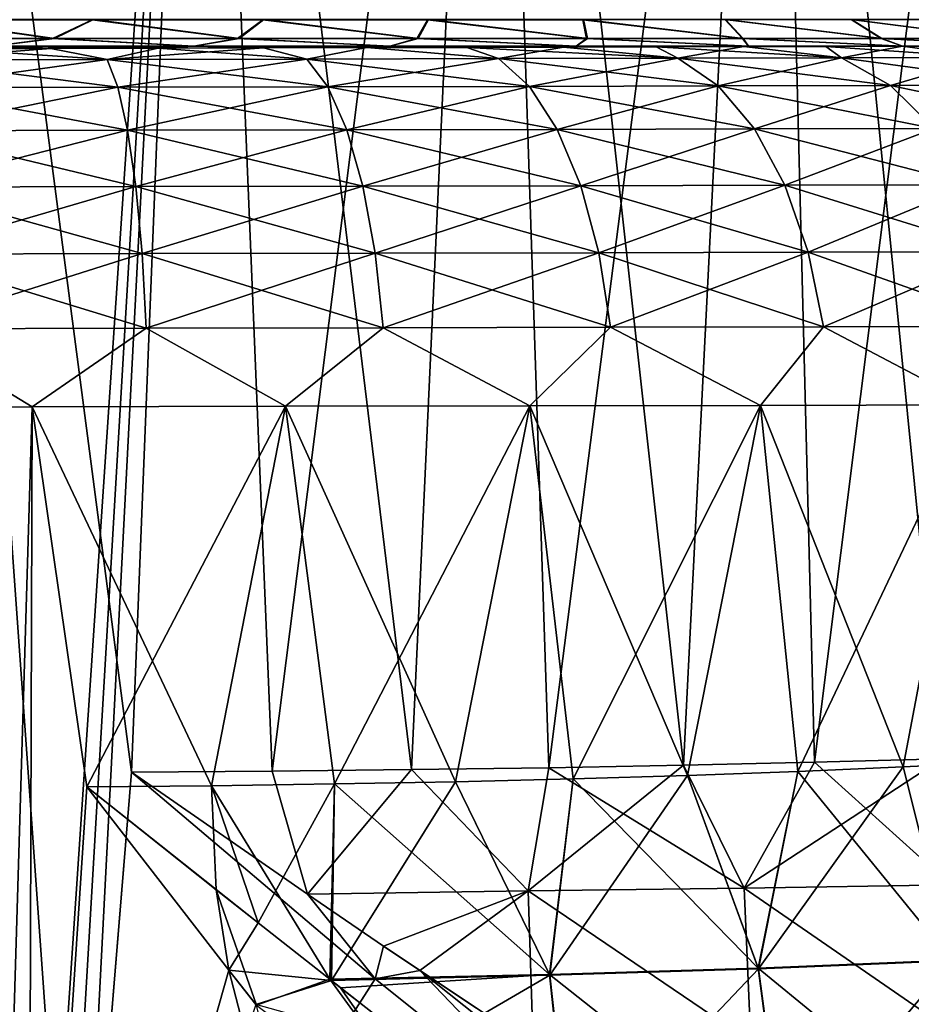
# Model space of a CAD drawing. Header units: metres. Extents: x -109 to 109, y -63 to 140.
# Tile 312 of 480: x -75.57 to -68.36, y 71.16 to 79.11. Entities that reach past the tile are written whole.
import ezdxf

# ---------------------------------------------------------------- set-up
doc = ezdxf.new("R2010")
doc.units = ezdxf.units.M
doc.layers.add('solid_502308_SW0001', color=7, linetype='CONTINUOUS')

msp = doc.modelspace()

# ---------------------------------------------------------------- linework, layer by layer
at = {"layer": 'solid_502308_SW0001'}
for points in [[(-74.10257, 87.052345, -16.674503), (-76.5, 51.408573, -18.0905), (-76.5, 87.052345, -16.84597)], [(-74.10257, 87.052345, -16.674503), (-75.567085, 62.181313, -17.689779), (-76.5, 51.408573, -18.0905)], [(-75.111954, 67.597084, 17.470211), (-74.66449, 73.036369, 17.2379), (-76.5, 87.052345, 16.84597)], [(-74.10257, 87.052345, 16.674503), (-76.5, 87.052345, 16.84597), (-74.66449, 73.036369, 17.2379)], [(-75.567314, 62.178593, 17.689886), (-75.111954, 67.597084, 17.470211), (-76.5, 87.052345, 16.84597)], [(-74.10257, 87.052345, -16.674503), (-75.111717, 67.599953, -17.470091), (-75.567085, 62.181313, -17.689779)], [(-74.10257, 87.052345, -16.674503), (-74.664505, 73.036369, -17.237902), (-75.111717, 67.599953, -17.470091)], [(-74.10257, 87.052345, -16.674503), (-73.526779, 73.044617, -17.078182), (-74.664505, 73.036369, -17.237902)], [(-74.10257, 87.052345, 16.674503), (-74.66449, 73.036369, 17.2379), (-73.526772, 73.044617, 17.07818)], [(-74.10257, 87.052345, -16.674503), (-71.753944, 87.052345, -16.163589), (-73.526779, 73.044617, -17.078182)], [(-74.10257, 87.052345, 16.674503), (-73.526772, 73.044617, 17.07818), (-72.400246, 73.056763, 16.842852)], [(-71.753944, 87.052345, 16.163589), (-74.10257, 87.052345, 16.674503), (-72.400246, 73.056763, 16.842852)], [(-71.753944, 87.052345, -16.163589), (-72.400246, 73.056763, -16.842852), (-73.526779, 73.044617, -17.078182)], [(-71.753944, 87.052345, -16.163589), (-71.290802, 73.072754, -16.532833), (-72.400246, 73.056763, -16.842852)], [(-71.753944, 87.052345, 16.163589), (-72.400246, 73.056763, 16.842852), (-71.29081, 73.072754, 16.532833)], [(-71.753944, 87.052345, -16.163589), (-69.50193, 87.052345, -15.323634), (-71.290802, 73.072754, -16.532833)], [(-71.753944, 87.052345, 16.163589), (-71.29081, 73.072754, 16.532833), (-70.203957, 73.092522, 16.149496)], [(-69.50193, 87.052345, 15.323634), (-71.753944, 87.052345, 16.163589), (-70.203957, 73.092522, 16.149496)], [(-69.50193, 87.052345, -15.323634), (-70.203957, 73.092522, -16.149494), (-71.290802, 73.072754, -16.532833)], [(-69.50193, 87.052345, -15.323634), (-69.144737, 73.116005, -15.694522), (-70.203957, 73.092522, -16.149494)], [(-69.50193, 87.052345, 15.323634), (-70.203957, 73.092522, 16.149496), (-69.144737, 73.116005, 15.694523)], [(-69.50193, 87.052345, -15.323634), (-67.39238, 87.052345, -14.171732), (-69.144737, 73.116005, -15.694522)], [(-69.50193, 87.052345, 15.323634), (-69.144737, 73.116005, 15.694523), (-68.117851, 73.143089, 15.169861)], [(-67.39238, 87.052345, 14.171732), (-69.50193, 87.052345, 15.323634), (-68.117851, 73.143089, 15.169861)], [(-67.39238, 87.052345, -14.171732), (-68.117844, 73.143089, -15.16986), (-69.144737, 73.116005, -15.694522)], [(-76.375824, 79.113495, 9.360291), (-75.301216, 78.961983, 9.869095), (-76.805984, 78.961967, 9.822755)], [(-76.790115, 78.962105, -9.823785), (-75.286812, 78.962105, -9.867829), (-76.364662, 79.113853, -9.360143)], [(-76.375824, 79.113495, 9.360291), (-74.980598, 79.113525, 9.349504), (-75.301216, 78.961983, 9.869095)], [(-75.286812, 78.962105, -9.867829), (-74.970581, 79.113853, -9.347865), (-76.364662, 79.113853, -9.360143)], [(-74.980598, 79.113525, 9.349504), (-73.806885, 78.96199, 9.686255), (-75.301216, 78.961983, 9.869095)], [(-75.286812, 78.962105, -9.867829), (-73.794243, 78.962105, -9.683161), (-74.970581, 79.113853, -9.347865)], [(-74.980598, 79.113525, 9.349504), (-73.602409, 79.113564, 9.131897), (-73.806885, 78.96199, 9.686255)], [(-73.794243, 78.962105, -9.683161), (-73.593712, 79.113853, -9.129103), (-74.970581, 79.113853, -9.347865)], [(-73.602409, 79.113564, 9.131897), (-72.357689, 78.962006, 9.278486), (-73.806885, 78.96199, 9.686255)], [(-73.794243, 78.962105, -9.683161), (-72.347, 78.962105, -9.27406), (-73.593712, 79.113853, -9.129103)], [(-73.602409, 79.113564, 9.131897), (-72.271751, 79.113594, 8.712289), (-72.357689, 78.962006, 9.278486)], [(-72.347, 78.962105, -9.27406), (-72.264481, 79.113853, -8.708687), (-73.593712, 79.113853, -9.129103)], [(-72.271751, 79.113594, 8.712289), (-70.987289, 78.962021, 8.655258), (-72.357689, 78.962006, 9.278486)], [(-72.347, 78.962105, -9.27406), (-70.978638, 78.962105, -8.65001), (-72.264481, 79.113853, -8.708687)], [(-72.271751, 79.113594, 8.712289), (-71.018066, 79.113625, 8.099965), (-70.987289, 78.962021, 8.655258)], [(-70.978638, 78.962105, -8.65001), (-71.012238, 79.113853, -8.095904), (-72.264481, 79.113853, -8.708687)], [(-71.018066, 79.113625, 8.099965), (-69.869072, 79.113655, 7.308475), (-69.727509, 78.962029, 7.831047)], [(-71.018066, 79.113625, 8.099965), (-69.727509, 78.962029, 7.831047), (-70.987289, 78.962021, 8.655258)], [(-69.720856, 78.962105, -7.825474), (-69.864647, 79.113853, -7.304292), (-71.012238, 79.113853, -8.095904)], [(-70.978638, 78.962105, -8.65001), (-69.720856, 78.962105, -7.825474), (-71.012238, 79.113853, -8.095904)], [(-69.869072, 79.113655, 7.308475), (-68.850182, 79.113693, 6.355328), (-68.607597, 78.962044, 6.824995)], [(-69.869072, 79.113655, 7.308475), (-68.607597, 78.962044, 6.824995), (-69.727509, 78.962029, 7.831047)], [(-68.602821, 78.962105, -6.819562), (-68.847054, 79.113853, -6.351334), (-69.864647, 79.113853, -7.304292)], [(-69.720856, 78.962105, -7.825474), (-68.602821, 78.962105, -6.819562), (-69.864647, 79.113853, -7.304292)], [(-68.850182, 79.113693, 6.355328), (-67.983948, 79.113724, 5.261612), (-67.653549, 78.962059, 5.660466)], [(-68.850182, 79.113693, 6.355328), (-67.653549, 78.962059, 5.660466), (-68.607597, 78.962044, 6.824995)], [(-67.650436, 78.962105, -5.655591), (-67.981949, 79.113853, -5.258082), (-68.847054, 79.113853, -6.351334)], [(-68.602821, 78.962105, -6.819562), (-67.650436, 78.962105, -5.655591), (-68.847054, 79.113853, -6.351334)], [(-76.805984, 78.961967, 9.822755), (-75.301216, 78.961983, 9.869095), (-75.784027, 78.898895, 10.395246)], [(-76.790115, 78.962105, -9.823785), (-75.784027, 78.898895, -10.395246), (-75.286812, 78.962105, -9.867829)], [(-75.286812, 78.962105, -9.867829), (-75.784027, 78.898895, -10.395246), (-74.160805, 78.898895, -10.273108)], [(-75.301216, 78.961983, 9.869095), (-74.160805, 78.898895, 10.273108), (-75.784027, 78.898895, 10.395246)], [(-75.301216, 78.961983, 9.869095), (-73.806885, 78.96199, 9.686255), (-74.160805, 78.898895, 10.273108)], [(-75.286812, 78.962105, -9.867829), (-74.160805, 78.898895, -10.273108), (-73.794243, 78.962105, -9.683161)], [(-73.794243, 78.962105, -9.683161), (-74.160805, 78.898895, -10.273108), (-72.576561, 78.898895, -9.899071)], [(-73.806885, 78.96199, 9.686255), (-72.576561, 78.898895, 9.899071), (-74.160805, 78.898895, 10.273108)], [(-73.806885, 78.96199, 9.686255), (-72.357689, 78.962006, 9.278486), (-72.576561, 78.898895, 9.899071)], [(-73.794243, 78.962105, -9.683161), (-72.576561, 78.898895, -9.899071), (-72.347, 78.962105, -9.27406)], [(-72.347, 78.962105, -9.27406), (-72.576561, 78.898895, -9.899071), (-71.070145, 78.898895, -9.282308)], [(-72.357689, 78.962006, 9.278486), (-71.070145, 78.898895, 9.282308), (-72.576561, 78.898895, 9.899071)], [(-72.357689, 78.962006, 9.278486), (-70.987289, 78.962021, 8.655258), (-71.070145, 78.898895, 9.282308)], [(-72.347, 78.962105, -9.27406), (-71.070145, 78.898895, -9.282308), (-70.978638, 78.962105, -8.65001)], [(-70.978638, 78.962105, -8.65001), (-71.070145, 78.898895, -9.282308), (-69.678467, 78.898895, -8.437931)], [(-70.987289, 78.962021, 8.655258), (-69.678467, 78.898895, 8.437931), (-71.070145, 78.898895, 9.282308)], [(-70.987289, 78.962021, 8.655258), (-69.727509, 78.962029, 7.831047), (-69.678467, 78.898895, 8.437931)], [(-70.978638, 78.962105, -8.65001), (-69.678467, 78.898895, -8.437931), (-69.720856, 78.962105, -7.825474)], [(-69.727509, 78.962029, 7.831047), (-68.607597, 78.962044, 6.824995), (-68.435585, 78.898888, 7.386693)], [(-69.727509, 78.962029, 7.831047), (-68.435585, 78.898888, 7.386693), (-69.678467, 78.898895, 8.437931)], [(-69.720856, 78.962105, -7.825474), (-69.678467, 78.898895, -8.437931), (-68.435585, 78.898888, -7.386693)], [(-69.720856, 78.962105, -7.825474), (-68.435585, 78.898888, -7.386693), (-68.602821, 78.962105, -6.819562)], [(-68.607597, 78.962044, 6.824995), (-67.653549, 78.962059, 5.660466), (-67.397202, 78.900391, 6.126538)], [(-68.607597, 78.962044, 6.824995), (-67.397202, 78.900391, 6.126538), (-68.435585, 78.898888, 7.386693)], [(-67.397202, 78.900391, -6.126538), (-68.602821, 78.962105, -6.819562), (-68.435585, 78.898888, -7.386693)], [(-67.397202, 78.900391, -6.126538), (-67.650436, 78.962105, -5.655591), (-68.602821, 78.962105, -6.819562)], [(-76.505646, 78.788185, 11.572197), (-76.188522, 78.879837, 10.932118), (-75.315292, 78.881943, 10.872113)], [(-76.505646, 78.788185, 11.572197), (-75.315292, 78.881943, 10.872113), (-74.859505, 78.791924, 11.455192)], [(-76.188522, 78.879837, -10.932118), (-75.315292, 78.881943, -10.872113), (-75.784027, 78.898895, -10.395246)], [(-75.784027, 78.898895, 10.395246), (-75.315292, 78.881943, 10.872113), (-76.188522, 78.879837, 10.932118)], [(-74.859505, 78.791924, -11.455192), (-75.315292, 78.881943, -10.872113), (-76.188522, 78.879837, -10.932118)], [(-74.449623, 78.884033, -10.742488), (-74.160805, 78.898895, -10.273108), (-75.784027, 78.898895, -10.395246)], [(-75.315292, 78.881943, -10.872113), (-74.449623, 78.884033, -10.742488), (-75.784027, 78.898895, -10.395246)], [(-75.784027, 78.898895, 10.395246), (-74.160805, 78.898895, 10.273108), (-75.315292, 78.881943, 10.872113)], [(-74.160805, 78.898895, 10.273108), (-74.449623, 78.884033, 10.742488), (-75.315292, 78.881943, 10.872113)], [(-74.859505, 78.791924, -11.455192), (-74.449623, 78.884033, -10.742488), (-75.315292, 78.881943, -10.872113)], [(-74.859505, 78.791924, 11.455192), (-75.315292, 78.881943, 10.872113), (-74.449623, 78.884033, 10.742488)], [(-74.859505, 78.791924, 11.455192), (-74.449623, 78.884033, 10.742488), (-73.597099, 78.886101, 10.544014)], [(-74.859505, 78.791924, 11.455192), (-73.597099, 78.886101, 10.544014), (-73.246567, 78.795624, 11.105167)], [(-73.246567, 78.795624, -11.105167), (-74.449623, 78.884033, -10.742488), (-74.859505, 78.791924, -11.455192)], [(-74.449623, 78.884033, -10.742488), (-73.597099, 78.886101, -10.544014), (-74.160805, 78.898895, -10.273108)], [(-74.160805, 78.898895, 10.273108), (-73.597099, 78.886101, 10.544014), (-74.449623, 78.884033, 10.742488)], [(-73.246567, 78.795624, -11.105167), (-73.597099, 78.886101, -10.544014), (-74.449623, 78.884033, -10.742488)], [(-72.763184, 78.888138, -10.278034), (-72.576561, 78.898895, -9.899071), (-74.160805, 78.898895, -10.273108)], [(-73.597099, 78.886101, -10.544014), (-72.763184, 78.888138, -10.278034), (-74.160805, 78.898895, -10.273108)], [(-74.160805, 78.898895, 10.273108), (-72.576561, 78.898895, 9.899071), (-73.597099, 78.886101, 10.544014)], [(-72.576561, 78.898895, 9.899071), (-72.763184, 78.888138, 10.278034), (-73.597099, 78.886101, 10.544014)], [(-73.246567, 78.795624, -11.105167), (-72.763184, 78.888138, -10.278034), (-73.597099, 78.886101, -10.544014)], [(-73.246567, 78.795624, 11.105167), (-73.597099, 78.886101, 10.544014), (-72.763184, 78.888138, 10.278034)], [(-71.699593, 78.799202, -10.529147), (-72.763184, 78.888138, -10.278034), (-73.246567, 78.795624, -11.105167)], [(-73.246567, 78.795624, 11.105167), (-72.763184, 78.888138, 10.278034), (-71.699593, 78.799202, 10.529147)], [(-72.763184, 78.888138, -10.278034), (-71.953217, 78.890129, -9.946218), (-72.576561, 78.898895, -9.899071)], [(-72.576561, 78.898895, 9.899071), (-71.953217, 78.890129, 9.946218), (-72.763184, 78.888138, 10.278034)], [(-71.699593, 78.799202, -10.529147), (-71.953217, 78.890129, -9.946218), (-72.763184, 78.888138, -10.278034)], [(-71.699593, 78.799202, 10.529147), (-72.763184, 78.888138, 10.278034), (-71.953217, 78.890129, 9.946218)], [(-71.172371, 78.892059, -9.550697), (-71.070145, 78.898895, -9.282308), (-72.576561, 78.898895, -9.899071)], [(-71.953217, 78.890129, -9.946218), (-71.172371, 78.892059, -9.550697), (-72.576561, 78.898895, -9.899071)], [(-72.576561, 78.898895, 9.899071), (-71.070145, 78.898895, 9.282308), (-71.953217, 78.890129, 9.946218)], [(-71.070145, 78.898895, 9.282308), (-71.172371, 78.892059, 9.550697), (-71.953217, 78.890129, 9.946218)], [(-70.249985, 78.802582, -9.738685), (-71.172371, 78.892059, -9.550697), (-71.953217, 78.890129, -9.946218)], [(-71.699593, 78.799202, 10.529147), (-71.953217, 78.890129, 9.946218), (-71.172371, 78.892059, 9.550697)], [(-70.249985, 78.802582, -9.738685), (-71.953217, 78.890129, -9.946218), (-71.699593, 78.799202, -10.529147)], [(-71.699593, 78.799202, 10.529147), (-71.172371, 78.892059, 9.550697), (-70.249985, 78.802582, 9.738685)], [(-71.172371, 78.892059, -9.550697), (-70.425598, 78.893913, -9.093953), (-71.070145, 78.898895, -9.282308)], [(-71.070145, 78.898895, 9.282308), (-70.425598, 78.893913, 9.093953), (-71.172371, 78.892059, 9.550697)], [(-70.249985, 78.802582, -9.738685), (-70.425598, 78.893913, -9.093953), (-71.172371, 78.892059, -9.550697)], [(-70.249985, 78.802582, 9.738685), (-71.172371, 78.892059, 9.550697), (-70.425598, 78.893913, 9.093953)], [(-69.717628, 78.895676, -8.578851), (-69.678467, 78.898895, -8.437931), (-71.070145, 78.898895, -9.282308)], [(-70.425598, 78.893913, -9.093953), (-69.717628, 78.895676, -8.578851), (-71.070145, 78.898895, -9.282308)], [(-71.070145, 78.898895, 9.282308), (-69.678467, 78.898895, 8.437931), (-70.425598, 78.893913, 9.093953)], [(-69.678467, 78.898895, 8.437931), (-69.717628, 78.895676, 8.578851), (-70.425598, 78.893913, 9.093953)], [(-68.927254, 78.805695, -8.749694), (-69.717628, 78.895676, -8.578851), (-70.425598, 78.893913, -9.093953)], [(-70.249985, 78.802582, 9.738685), (-70.425598, 78.893913, 9.093953), (-69.717628, 78.895676, 8.578851)], [(-68.927254, 78.805695, -8.749694), (-70.425598, 78.893913, -9.093953), (-70.249985, 78.802582, -9.738685)], [(-70.249985, 78.802582, 9.738685), (-69.717628, 78.895676, 8.578851), (-68.927254, 78.805695, 8.749694)], [(-69.717628, 78.895676, -8.578851), (-69.052895, 78.897339, -8.00862), (-69.678467, 78.898895, -8.437931)], [(-69.678467, 78.898895, 8.437931), (-69.052895, 78.897339, 8.00862), (-69.717628, 78.895676, 8.578851)], [(-68.927254, 78.805695, -8.749694), (-69.052895, 78.897339, -8.00862), (-69.717628, 78.895676, -8.578851)], [(-68.927254, 78.805695, 8.749694), (-69.717628, 78.895676, 8.578851), (-69.052895, 78.897339, 8.00862)], [(-69.052895, 78.897339, -8.00862), (-68.435585, 78.898888, -7.386693), (-69.678467, 78.898895, -8.437931)], [(-69.678467, 78.898895, 8.437931), (-68.435585, 78.898888, 7.386693), (-69.052895, 78.897339, 8.00862)], [(-67.758591, 78.808464, -7.582136), (-68.435585, 78.898888, -7.386693), (-69.052895, 78.897339, -8.00862)], [(-68.927254, 78.805695, 8.749694), (-69.052895, 78.897339, 8.00862), (-68.435585, 78.898888, 7.386693)], [(-67.758591, 78.808464, -7.582136), (-69.052895, 78.897339, -8.00862), (-68.927254, 78.805695, -8.749694)], [(-68.927254, 78.805695, 8.749694), (-68.435585, 78.898888, 7.386693), (-67.758591, 78.808464, 7.582136)], [(-67.758591, 78.808464, -7.582136), (-67.397202, 78.900391, -6.126538), (-68.435585, 78.898888, -7.386693)], [(-67.758591, 78.808464, 7.582136), (-68.435585, 78.898888, 7.386693), (-67.397202, 78.900391, 6.126538)], [(-74.859505, 78.791924, -11.455192), (-76.188522, 78.879837, -10.932118), (-76.505646, 78.788185, -11.572197)], [(-71.699593, 78.799202, 10.529147), (-70.249985, 78.802582, 9.738685), (-71.448929, 78.574837, 11.076796)], [(-70.249985, 78.802582, -9.738685), (-71.699593, 78.799202, -10.529147), (-69.923981, 78.578209, -10.245114)], [(-70.249985, 78.802582, 9.738685), (-69.923981, 78.578209, 10.245114), (-71.448929, 78.574837, 11.076796)], [(-70.249985, 78.802582, 9.738685), (-68.927254, 78.805695, 8.749694), (-69.923981, 78.578209, 10.245114)], [(-68.927254, 78.805695, -8.749694), (-70.249985, 78.802582, -9.738685), (-68.532532, 78.581314, -9.204605)], [(-70.249985, 78.802582, -9.738685), (-69.923981, 78.578209, -10.245114), (-68.532532, 78.581314, -9.204605)], [(-68.927254, 78.805695, 8.749694), (-68.532532, 78.581314, 9.204605), (-69.923981, 78.578209, 10.245114)], [(-68.927254, 78.805695, 8.749694), (-67.758591, 78.808464, 7.582136), (-68.532532, 78.581314, 9.204605)], [(-67.758591, 78.808464, -7.582136), (-68.927254, 78.805695, -8.749694), (-67.303185, 78.584076, -7.976274)], [(-68.927254, 78.805695, -8.749694), (-68.532532, 78.581314, -9.204605), (-67.303185, 78.584076, -7.976274)], [(-67.758591, 78.808464, 7.582136), (-67.303185, 78.584076, 7.976274), (-68.532532, 78.581314, 9.204605)], [(-76.505646, 78.788185, 11.572197), (-74.859505, 78.791924, 11.455192), (-76.50499, 78.56382, 12.174489)], [(-74.859505, 78.791924, -11.455192), (-76.505646, 78.788185, -11.572197), (-74.77317, 78.567566, -12.051266)], [(-76.505646, 78.788185, -11.572197), (-76.50499, 78.56382, -12.174489), (-74.77317, 78.567566, -12.051266)], [(-74.859505, 78.791924, 11.455192), (-74.77317, 78.567566, 12.051266), (-76.50499, 78.56382, 12.174489)], [(-74.859505, 78.791924, 11.455192), (-73.246567, 78.795624, 11.105167), (-74.77317, 78.567566, 12.051266)], [(-73.246567, 78.795624, -11.105167), (-74.859505, 78.791924, -11.455192), (-73.076332, 78.571259, -11.682901)], [(-74.859505, 78.791924, -11.455192), (-74.77317, 78.567566, -12.051266), (-73.076332, 78.571259, -11.682901)], [(-73.246567, 78.795624, 11.105167), (-73.076332, 78.571259, 11.682901), (-74.77317, 78.567566, 12.051266)], [(-73.246567, 78.795624, 11.105167), (-71.699593, 78.799202, 10.529147), (-73.076332, 78.571259, 11.682901)], [(-71.699593, 78.799202, -10.529147), (-73.246567, 78.795624, -11.105167), (-71.448929, 78.574837, -11.076796)], [(-73.246567, 78.795624, -11.105167), (-73.076332, 78.571259, -11.682901), (-71.448929, 78.574837, -11.076796)], [(-71.699593, 78.799202, 10.529147), (-71.448929, 78.574837, 11.076796), (-73.076332, 78.571259, 11.682901)], [(-71.699593, 78.799202, -10.529147), (-71.448929, 78.574837, -11.076796), (-69.923981, 78.578209, -10.245114)], [(-76.50499, 78.56382, 12.174489), (-74.77317, 78.567566, 12.051266), (-76.504044, 78.216316, 12.715168)], [(-74.77317, 78.567566, -12.051266), (-76.50499, 78.56382, -12.174489), (-74.695328, 78.220055, -12.586312)], [(-76.50499, 78.56382, -12.174489), (-76.504044, 78.216316, -12.715168), (-74.695328, 78.220055, -12.586312)], [(-74.77317, 78.567566, 12.051266), (-74.695328, 78.220055, 12.586312), (-76.504044, 78.216316, 12.715168)], [(-74.77317, 78.567566, 12.051266), (-73.076332, 78.571259, 11.682901), (-74.695328, 78.220055, 12.586312)], [(-73.076332, 78.571259, -11.682901), (-74.77317, 78.567566, -12.051266), (-72.923187, 78.223755, -12.201436)], [(-74.77317, 78.567566, -12.051266), (-74.695328, 78.220055, -12.586312), (-72.923187, 78.223755, -12.201436)], [(-73.076332, 78.571259, 11.682901), (-72.923187, 78.223755, 12.201436), (-74.695328, 78.220055, 12.586312)], [(-73.076332, 78.571259, 11.682901), (-71.448929, 78.574837, 11.076796), (-72.923187, 78.223755, 12.201436)], [(-71.448929, 78.574837, -11.076796), (-73.076332, 78.571259, -11.682901), (-71.223602, 78.227325, -11.568282)], [(-73.076332, 78.571259, -11.682901), (-72.923187, 78.223755, -12.201436), (-71.223602, 78.227325, -11.568282)], [(-71.448929, 78.574837, 11.076796), (-71.223602, 78.227325, 11.568282), (-72.923187, 78.223755, 12.201436)], [(-71.448929, 78.574837, 11.076796), (-69.923981, 78.578209, 10.245114), (-71.223602, 78.227325, 11.568282)], [(-69.923981, 78.578209, -10.245114), (-71.448929, 78.574837, -11.076796), (-69.631065, 78.230698, -10.699567)], [(-71.448929, 78.574837, -11.076796), (-71.223602, 78.227325, -11.568282), (-69.631065, 78.230698, -10.699567)], [(-69.923981, 78.578209, 10.245114), (-69.631065, 78.230698, 10.699567), (-71.223602, 78.227325, 11.568282)], [(-69.923981, 78.578209, 10.245114), (-68.532532, 78.581314, 9.204605), (-69.631065, 78.230698, 10.699567)], [(-68.532532, 78.581314, -9.204605), (-69.923981, 78.578209, -10.245114), (-68.177979, 78.233795, -9.612793)], [(-69.923981, 78.578209, -10.245114), (-69.631065, 78.230698, -10.699567), (-68.177979, 78.233795, -9.612793)], [(-68.532532, 78.581314, 9.204605), (-68.177979, 78.233795, 9.612793), (-69.631065, 78.230698, 10.699567)], [(-68.532532, 78.581314, 9.204605), (-67.303185, 78.584076, 7.976274), (-68.177979, 78.233795, 9.612793)], [(-67.303185, 78.584076, -7.976274), (-68.532532, 78.581314, -9.204605), (-66.894203, 78.236549, -8.329903)], [(-68.532532, 78.581314, -9.204605), (-68.177979, 78.233795, -9.612793), (-66.894203, 78.236549, -8.329903)], [(-76.504044, 78.216316, 12.715168), (-74.695328, 78.220055, 12.586312), (-76.502853, 77.76162, 13.169416)], [(-74.695328, 78.220055, -12.586312), (-76.504044, 78.216316, -12.715168), (-74.629539, 77.765358, -13.035772)], [(-76.504044, 78.216316, -12.715168), (-76.502853, 77.76162, -13.169416), (-74.629539, 77.765358, -13.035772)], [(-74.695328, 78.220055, 12.586312), (-74.629539, 77.765358, 13.035772), (-76.502853, 77.76162, 13.169416)], [(-74.695328, 78.220055, 12.586312), (-72.923187, 78.223755, 12.201436), (-74.629539, 77.765358, 13.035772)], [(-72.923187, 78.223755, -12.201436), (-74.695328, 78.220055, -12.586312), (-72.794151, 77.769051, -12.636971)], [(-74.695328, 78.220055, -12.586312), (-74.629539, 77.765358, -13.035772), (-72.794151, 77.769051, -12.636971)], [(-72.923187, 78.223755, 12.201436), (-72.794151, 77.769051, 12.636971), (-74.629539, 77.765358, 13.035772)], [(-72.923187, 78.223755, 12.201436), (-71.223602, 78.227325, 11.568282), (-72.794151, 77.769051, 12.636971)], [(-71.223602, 78.227325, -11.568282), (-72.923187, 78.223755, -12.201436), (-71.033966, 77.772621, -11.981048)], [(-72.923187, 78.223755, -12.201436), (-72.794151, 77.769051, -12.636971), (-71.033966, 77.772621, -11.981048)], [(-71.223602, 78.227325, 11.568282), (-71.033966, 77.772621, 11.981048), (-72.794151, 77.769051, 12.636971)], [(-71.223602, 78.227325, 11.568282), (-69.631065, 78.230698, 10.699567), (-71.033966, 77.772621, 11.981048)], [(-69.631065, 78.230698, -10.699567), (-71.223602, 78.227325, -11.568282), (-69.384689, 77.775986, -11.081185)], [(-71.223602, 78.227325, -11.568282), (-71.033966, 77.772621, -11.981048), (-69.384689, 77.775986, -11.081185)], [(-69.631065, 78.230698, 10.699567), (-69.384689, 77.775986, 11.081185), (-71.033966, 77.772621, 11.981048)], [(-69.631065, 78.230698, 10.699567), (-68.177979, 78.233795, 9.612793), (-69.384689, 77.775986, 11.081185)], [(-68.177979, 78.233795, -9.612793), (-69.631065, 78.230698, -10.699567), (-67.879875, 77.779076, -9.955522)], [(-69.631065, 78.230698, -10.699567), (-69.384689, 77.775986, -11.081185), (-67.879875, 77.779076, -9.955522)], [(-68.177979, 78.233795, 9.612793), (-67.879875, 77.779076, 9.955522), (-69.384689, 77.775986, 11.081185)], [(-74.629539, 77.765358, 13.035772), (-72.794151, 77.769051, 12.636971), (-74.578819, 77.224335, 13.379017)], [(-72.794151, 77.769051, -12.636971), (-74.629539, 77.765358, -13.035772), (-72.695152, 77.228027, -12.969517)], [(-72.794151, 77.769051, 12.636971), (-72.695152, 77.228027, 12.969517), (-74.578819, 77.224335, 13.379017)], [(-72.794151, 77.769051, 12.636971), (-71.033966, 77.772621, 11.981048), (-72.695152, 77.228027, 12.969517)], [(-71.033966, 77.772621, -11.981048), (-72.794151, 77.769051, -12.636971), (-70.888718, 77.23159, -12.296146)], [(-72.794151, 77.769051, -12.636971), (-72.695152, 77.228027, -12.969517), (-70.888718, 77.23159, -12.296146)], [(-71.033966, 77.772621, 11.981048), (-70.888718, 77.23159, 12.296146), (-72.695152, 77.228027, 12.969517)], [(-71.033966, 77.772621, 11.981048), (-69.384689, 77.775986, 11.081185), (-70.888718, 77.23159, 12.296146)], [(-69.384689, 77.775986, -11.081185), (-71.033966, 77.772621, -11.981048), (-69.196159, 77.234955, -11.372452)], [(-71.033966, 77.772621, -11.981048), (-70.888718, 77.23159, -12.296146), (-69.196159, 77.234955, -11.372452)], [(-69.384689, 77.775986, 11.081185), (-69.196159, 77.234955, 11.372452), (-70.888718, 77.23159, 12.296146)], [(-69.384689, 77.775986, 11.081185), (-67.879875, 77.779076, 9.955522), (-69.196159, 77.234955, 11.372452)], [(-67.879875, 77.779076, -9.955522), (-69.384689, 77.775986, -11.081185), (-67.651901, 77.238045, -10.217061)], [(-69.384689, 77.775986, -11.081185), (-69.196159, 77.234955, -11.372452), (-67.651901, 77.238045, -10.217061)], [(-67.879875, 77.779076, 9.955522), (-67.651901, 77.238045, 10.217061), (-69.196159, 77.234955, 11.372452)], [(-76.502853, 77.76162, 13.169416), (-74.629539, 77.765358, 13.035772), (-76.50148, 77.220596, 13.516385)], [(-74.629539, 77.765358, -13.035772), (-76.502853, 77.76162, -13.169416), (-74.578819, 77.224335, -13.379017)], [(-76.502853, 77.76162, -13.169416), (-76.50148, 77.220596, -13.516385), (-74.578819, 77.224335, -13.379017)], [(-74.629539, 77.765358, 13.035772), (-74.578819, 77.224335, 13.379017), (-76.50148, 77.220596, 13.516385)], [(-74.629539, 77.765358, -13.035772), (-74.578819, 77.224335, -13.379017), (-72.695152, 77.228027, -12.969517)], [(-76.50148, 77.220596, 13.516385), (-74.578819, 77.224335, 13.379017), (-76.499977, 76.61808, 13.740148)], [(-74.578819, 77.224335, -13.379017), (-76.50148, 77.220596, -13.516385), (-74.545509, 76.621819, -13.600291)], [(-76.50148, 77.220596, -13.516385), (-76.499977, 76.61808, -13.740148), (-74.545509, 76.621819, -13.600291)], [(-74.578819, 77.224335, 13.379017), (-74.545509, 76.621819, 13.600291), (-76.499977, 76.61808, 13.740148)], [(-74.578819, 77.224335, 13.379017), (-72.695152, 77.228027, 12.969517), (-74.545509, 76.621819, 13.600291)], [(-72.695152, 77.228027, -12.969517), (-74.578819, 77.224335, -13.379017), (-72.63073, 76.625511, -13.183808)], [(-74.578819, 77.224335, -13.379017), (-74.545509, 76.621819, -13.600291), (-72.63073, 76.625511, -13.183808)], [(-72.695152, 77.228027, 12.969517), (-72.63073, 76.625511, 13.183808), (-74.545509, 76.621819, 13.600291)], [(-72.695152, 77.228027, 12.969517), (-70.888718, 77.23159, 12.296146), (-72.63073, 76.625511, 13.183808)], [(-70.888718, 77.23159, -12.296146), (-72.695152, 77.228027, -12.969517), (-70.794525, 76.629074, -12.499115)], [(-72.695152, 77.228027, -12.969517), (-72.63073, 76.625511, -13.183808), (-70.794525, 76.629074, -12.499115)], [(-70.888718, 77.23159, 12.296146), (-70.794525, 76.629074, 12.499115), (-72.63073, 76.625511, 13.183808)], [(-70.888718, 77.23159, 12.296146), (-69.196159, 77.234955, 11.372452), (-70.794525, 76.629074, 12.499115)], [(-69.196159, 77.234955, -11.372452), (-70.888718, 77.23159, -12.296146), (-69.074127, 76.632439, -11.559999)], [(-70.888718, 77.23159, -12.296146), (-70.794525, 76.629074, -12.499115), (-69.074127, 76.632439, -11.559999)], [(-69.196159, 77.234955, 11.372452), (-69.074127, 76.632439, 11.559999), (-70.794525, 76.629074, 12.499115)], [(-69.196159, 77.234955, 11.372452), (-67.651901, 77.238045, 10.217061), (-69.074127, 76.632439, 11.559999)], [(-67.651901, 77.238045, -10.217061), (-69.196159, 77.234955, -11.372452), (-67.504509, 76.635521, -10.385406)], [(-69.196159, 77.234955, -11.372452), (-69.074127, 76.632439, -11.559999), (-67.504509, 76.635521, -10.385406)], [(-67.651901, 77.238045, 10.217061), (-67.504509, 76.635521, 10.385406), (-69.074127, 76.632439, 11.559999)], [(-76.499977, 76.61808, 13.740148), (-75.466278, 75.987549, 13.791548), (-77.535118, 75.983635, 13.79158)], [(-76.499977, 76.61808, -13.740148), (-77.535118, 75.983635, -13.79158), (-75.466278, 75.987549, -13.791548)], [(-76.499977, 76.61808, 13.740148), (-74.545509, 76.621819, 13.600291), (-75.466278, 75.987549, 13.791548)], [(-74.545509, 76.621819, -13.600291), (-76.499977, 76.61808, -13.740148), (-75.466278, 75.987549, -13.791548)], [(-74.545509, 76.621819, 13.600291), (-73.420662, 75.991463, 13.482924), (-75.466278, 75.987549, 13.791548)], [(-74.545509, 76.621819, -13.600291), (-75.466278, 75.987549, -13.791548), (-73.420662, 75.991463, -13.482924)], [(-74.545509, 76.621819, 13.600291), (-72.63073, 76.625511, 13.183808), (-73.420662, 75.991463, 13.482924)], [(-72.63073, 76.625511, -13.183808), (-74.545509, 76.621819, -13.600291), (-73.420662, 75.991463, -13.482924)], [(-72.63073, 76.625511, 13.183808), (-71.444206, 75.995277, 12.872719), (-73.420662, 75.991463, 13.482924)], [(-72.63073, 76.625511, -13.183808), (-73.420662, 75.991463, -13.482924), (-71.444206, 75.995277, -12.872719)], [(-72.63073, 76.625511, 13.183808), (-70.794525, 76.629074, 12.499115), (-71.444206, 75.995277, 12.872719)], [(-70.794525, 76.629074, -12.499115), (-72.63073, 76.625511, -13.183808), (-71.444206, 75.995277, -12.872719)], [(-70.794525, 76.629074, 12.499115), (-69.581306, 75.998909, 11.974809), (-71.444206, 75.995277, 12.872719)], [(-70.794525, 76.629074, -12.499115), (-71.444206, 75.995277, -12.872719), (-69.581306, 75.998909, -11.974809)], [(-70.794525, 76.629074, 12.499115), (-69.074127, 76.632439, 11.559999), (-69.581306, 75.998909, 11.974809)], [(-69.074127, 76.632439, -11.559999), (-70.794525, 76.629074, -12.499115), (-69.581306, 75.998909, -11.974809)], [(-69.074127, 76.632439, 11.559999), (-67.873634, 76.002274, 10.809577), (-69.581306, 75.998909, 11.974809)], [(-69.074127, 76.632439, -11.559999), (-69.581306, 75.998909, -11.974809), (-67.873634, 76.002274, -10.809577)], [(-69.074127, 76.632439, 11.559999), (-67.504509, 76.635521, 10.385406), (-67.873634, 76.002274, 10.809577)], [(-67.504509, 76.635521, -10.385406), (-69.074127, 76.632439, -11.559999), (-67.873634, 76.002274, -10.809577)], [(-75.990883, 58.505844, 14.431644), (-77.535118, 75.983635, 13.79158), (-75.466278, 75.987549, 13.791548)], [(-75.466278, 75.987549, -13.791548), (-77.535118, 75.983635, -13.79158), (-75.499092, 65.711754, -14.153675)], [(-77.535118, 75.983635, -13.79158), (-75.990883, 58.505844, -14.431644), (-75.499092, 65.711754, -14.153675)], [(-75.499092, 65.711754, 14.153675), (-75.990883, 58.505844, 14.431644), (-75.466278, 75.987549, 13.791548)], [(-75.499092, 65.711754, 14.153675), (-75.466278, 75.987549, 13.791548), (-75.024269, 72.91774, 13.859072)], [(-75.466278, 75.987549, -13.791548), (-75.499092, 65.711754, -14.153675), (-75.024269, 72.91774, -13.859072)], [(-75.466278, 75.987549, 13.791548), (-73.420662, 75.991463, 13.482924), (-75.024269, 72.91774, 13.859072)], [(-73.420662, 75.991463, -13.482924), (-75.466278, 75.987549, -13.791548), (-74.017799, 72.927025, -13.714273)], [(-75.466278, 75.987549, -13.791548), (-75.024269, 72.91774, -13.859072), (-74.017799, 72.927025, -13.714273)], [(-73.420662, 75.991463, 13.482924), (-74.017799, 72.927025, 13.714273), (-75.024269, 72.91774, 13.859072)], [(-73.420662, 75.991463, 13.482924), (-73.023499, 72.941032, 13.496034), (-74.017799, 72.927025, 13.714273)], [(-73.420662, 75.991463, -13.482924), (-74.017799, 72.927025, -13.714273), (-73.023499, 72.941032, -13.496034)], [(-73.420662, 75.991463, 13.482924), (-71.444206, 75.995277, 12.872719), (-73.023499, 72.941032, 13.496034)], [(-71.444206, 75.995277, -12.872719), (-73.420662, 75.991463, -13.482924), (-72.047348, 72.959663, -13.205481)], [(-73.420662, 75.991463, -13.482924), (-73.023499, 72.941032, -13.496034), (-72.047348, 72.959663, -13.205481)], [(-71.444206, 75.995277, 12.872719), (-72.047348, 72.959663, 13.205482), (-73.023499, 72.941032, 13.496034)], [(-71.444206, 75.995277, 12.872719), (-71.094841, 72.982834, 12.844166), (-72.047348, 72.959663, 13.205482)], [(-71.444206, 75.995277, -12.872719), (-72.047348, 72.959663, -13.205481), (-71.094841, 72.982834, -12.844165)], [(-71.444206, 75.995277, 12.872719), (-69.581306, 75.998909, 11.974809), (-71.094841, 72.982834, 12.844166)], [(-69.581306, 75.998909, -11.974809), (-71.444206, 75.995277, -12.872719), (-70.171112, 73.010437, -12.413967)], [(-71.444206, 75.995277, -12.872719), (-71.094841, 72.982834, -12.844165), (-70.171112, 73.010437, -12.413967)], [(-69.581306, 75.998909, 11.974809), (-70.171112, 73.010437, 12.413969), (-71.094841, 72.982834, 12.844166)], [(-69.581306, 75.998909, 11.974809), (-69.281097, 73.04232, 11.917127), (-70.171112, 73.010437, 12.413969)], [(-69.581306, 75.998909, -11.974809), (-70.171112, 73.010437, -12.413967), (-69.281097, 73.04232, -11.917126)], [(-69.581306, 75.998909, 11.974809), (-67.873634, 76.002274, 10.809577), (-69.281097, 73.04232, 11.917127)], [(-67.873634, 76.002274, -10.809577), (-69.581306, 75.998909, -11.974809), (-68.429688, 73.078331, -11.356295)], [(-69.581306, 75.998909, -11.974809), (-69.281097, 73.04232, -11.917126), (-68.429688, 73.078331, -11.356295)], [(-67.873634, 76.002274, 10.809577), (-68.429688, 73.078331, 11.356297), (-69.281097, 73.04232, 11.917127)], [(-67.873634, 76.002274, 10.809577), (-67.621597, 73.118217, 10.73455), (-68.429688, 73.078331, 11.356297)], [(-67.873634, 76.002274, -10.809577), (-68.429688, 73.078331, -11.356295), (-67.621597, 73.118217, -10.734548)], [(-71.460243, 72.077347, -16.684153), (-71.290802, 73.072754, -16.532833), (-70.203957, 73.092522, -16.149494)], [(-71.460243, 72.077347, -16.684153), (-70.203957, 73.092522, -16.149494), (-69.715111, 72.099335, -16.054392)], [(-69.715111, 72.099335, 16.054392), (-70.203957, 73.092522, 16.149496), (-71.29081, 73.072754, 16.532833)], [(-69.715111, 72.099335, -16.054392), (-70.203957, 73.092522, -16.149494), (-69.144737, 73.116005, -15.694522)], [(-69.715111, 72.099335, 16.054392), (-69.144737, 73.116005, 15.694523), (-70.203957, 73.092522, 16.149496)], [(-69.715111, 72.099335, -16.054392), (-69.144737, 73.116005, -15.694522), (-68.117844, 73.143089, -15.16986)], [(-69.715111, 72.099335, -16.054392), (-68.117844, 73.143089, -15.16986), (-68.047272, 72.12767, -15.243034)], [(-69.715111, 72.099335, 16.054392), (-68.047264, 72.12767, 15.243033), (-69.144737, 73.116005, 15.694523)], [(-68.429688, 73.078331, 11.356297), (-68.035652, 71.513206, 11.269383), (-69.598236, 71.448074, 12.291274)], [(-69.281097, 73.04232, 11.917127), (-68.429688, 73.078331, 11.356297), (-69.598236, 71.448074, 12.291274)], [(-68.037743, 71.517517, -11.270012), (-68.429688, 73.078331, -11.356295), (-69.281097, 73.04232, -11.917126)], [(-68.047264, 72.12767, 15.243033), (-68.117851, 73.143089, 15.169861), (-69.144737, 73.116005, 15.694523)], [(-68.429688, 73.078331, 11.356297), (-67.621597, 73.118217, 10.73455), (-68.035652, 71.513206, 11.269383)], [(-68.037743, 71.517517, -11.270012), (-67.621597, 73.118217, -10.734548), (-68.429688, 73.078331, -11.356295)], [(-72.69577, 71.366531, 17.119062), (-74.66449, 73.036369, 17.2379), (-75.111954, 67.597084, 17.470211)], [(-72.695793, 71.366554, -17.119064), (-75.111717, 67.599953, -17.470091), (-74.664505, 73.036369, -17.237902)], [(-73.242683, 72.050568, -17.122942), (-74.664505, 73.036369, -17.237902), (-73.526779, 73.044617, -17.078182)], [(-73.242683, 72.050568, -17.122942), (-72.695793, 71.366554, -17.119064), (-74.664505, 73.036369, -17.237902)], [(-73.242676, 72.05056, 17.12294), (-73.526772, 73.044617, 17.07818), (-74.66449, 73.036369, 17.2379)], [(-73.242676, 72.05056, 17.12294), (-74.66449, 73.036369, 17.2379), (-72.69577, 71.366531, 17.119062)], [(-73.242683, 72.050568, -17.122942), (-73.526779, 73.044617, -17.078182), (-72.400246, 73.056763, -16.842852)], [(-73.242676, 72.05056, 17.12294), (-72.400246, 73.056763, 16.842852), (-73.526772, 73.044617, 17.07818)], [(-73.242683, 72.050568, -17.122942), (-72.400246, 73.056763, -16.842852), (-71.460243, 72.077347, -16.684153)], [(-73.242676, 72.05056, 17.12294), (-71.460236, 72.077347, 16.684151), (-72.400246, 73.056763, 16.842852)], [(-71.460243, 72.077347, -16.684153), (-72.400246, 73.056763, -16.842852), (-71.290802, 73.072754, -16.532833)], [(-71.460236, 72.077347, 16.684151), (-71.29081, 73.072754, 16.532833), (-72.400246, 73.056763, 16.842852)], [(-71.460236, 72.077347, 16.684151), (-69.715111, 72.099335, 16.054392), (-71.29081, 73.072754, 16.532833)], [(-70.171112, 73.010437, 12.413969), (-69.598236, 71.448074, 12.291274), (-71.282875, 71.396576, 13.097519)], [(-71.094841, 72.982834, 12.844166), (-70.171112, 73.010437, 12.413969), (-71.282875, 71.396576, 13.097519)], [(-69.600685, 71.453018, -12.291661), (-70.171112, 73.010437, -12.413967), (-71.094841, 72.982834, -12.844165)], [(-70.171112, 73.010437, 12.413969), (-69.281097, 73.04232, 11.917127), (-69.598236, 71.448074, 12.291274)], [(-69.600685, 71.453018, -12.291661), (-69.281097, 73.04232, -11.917126), (-70.171112, 73.010437, -12.413967)], [(-68.037743, 71.517517, -11.270012), (-69.281097, 73.04232, -11.917126), (-69.600685, 71.453018, -12.291661)], [(-73.639114, 71.818352, 13.734258), (-75.024269, 72.91774, 13.859072), (-74.017799, 72.927025, 13.714273)], [(-73.978615, 72.086716, -13.76774), (-74.017799, 72.927025, -13.714273), (-75.024269, 72.91774, -13.859072)], [(-73.639114, 71.818352, 13.734258), (-74.017799, 72.927025, 13.714273), (-73.023499, 72.941032, 13.496034)], [(-73.062592, 71.364349, -13.673383), (-73.023499, 72.941032, -13.496034), (-74.017799, 72.927025, -13.714273)], [(-73.062592, 71.364349, -13.673383), (-74.017799, 72.927025, -13.714273), (-73.978615, 72.086716, -13.76774)], [(-73.639114, 71.818352, 13.734258), (-73.023499, 72.941032, 13.496034), (-73.048668, 71.353416, 13.671852)], [(-71.285637, 71.402161, -13.097578), (-73.023499, 72.941032, -13.496034), (-73.062592, 71.364349, -13.673383)], [(-72.047348, 72.959663, 13.205482), (-71.282875, 71.396576, 13.097519), (-73.048668, 71.353416, 13.671852)], [(-73.023499, 72.941032, 13.496034), (-72.047348, 72.959663, 13.205482), (-73.048668, 71.353416, 13.671852)], [(-71.285637, 71.402161, -13.097578), (-72.047348, 72.959663, -13.205481), (-73.023499, 72.941032, -13.496034)], [(-72.047348, 72.959663, 13.205482), (-71.094841, 72.982834, 12.844166), (-71.282875, 71.396576, 13.097519)], [(-71.285637, 71.402161, -13.097578), (-71.094841, 72.982834, -12.844165), (-72.047348, 72.959663, -13.205481)], [(-69.600685, 71.453018, -12.291661), (-71.094841, 72.982834, -12.844165), (-71.285637, 71.402161, -13.097578)], [(-73.877739, 71.437447, 13.802877), (-75.499092, 65.711754, 14.153675), (-75.024269, 72.91774, 13.859072)], [(-73.877739, 71.437447, -13.802877), (-75.024269, 72.91774, -13.859072), (-75.499092, 65.711754, -14.153675)], [(-73.877739, 71.437447, 13.802877), (-75.024269, 72.91774, 13.859072), (-73.639114, 71.818352, 13.734258)], [(-73.978615, 72.086716, -13.76774), (-75.024269, 72.91774, -13.859072), (-73.877739, 71.437447, -13.802877)], [(-67.952927, 70.886696, 15.529661), (-68.047264, 72.12767, 15.243033), (-69.715111, 72.099335, 16.054392)], [(-69.715111, 72.099335, -16.054392), (-68.047272, 72.12767, -15.243034), (-67.952927, 70.886696, -15.529661)], [(-73.978615, 72.086716, -13.76774), (-73.877739, 71.437447, -13.802877), (-73.654037, 71.154778, -13.794888)], [(-73.062592, 71.364349, -13.673383), (-73.978615, 72.086716, -13.76774), (-73.654037, 71.154778, -13.794888)], [(-72.627441, 71.631546, -17.074276), (-73.242683, 72.050568, -17.122942), (-71.460243, 72.077347, -16.684153)], [(-72.627441, 71.631546, -17.074276), (-72.695793, 71.366554, -17.119064), (-73.242683, 72.050568, -17.122942)], [(-72.627327, 71.63147, 17.074266), (-71.460236, 72.077347, 16.684151), (-73.242676, 72.05056, 17.12294)], [(-72.627327, 71.63147, 17.074266), (-73.242676, 72.05056, 17.12294), (-72.69577, 71.366531, 17.119062)], [(-72.334152, 71.43367, -17.051353), (-72.627441, 71.631546, -17.074276), (-71.460243, 72.077347, -16.684153)], [(-71.418846, 70.825523, 16.981125), (-71.460236, 72.077347, 16.684151), (-72.627327, 71.63147, 17.074266)], [(-72.334152, 71.43367, -17.051353), (-71.460243, 72.077347, -16.684153), (-71.418861, 70.825523, -16.981125)], [(-71.460243, 72.077347, -16.684153), (-69.715111, 72.099335, -16.054392), (-69.659576, 70.858032, -16.350513)], [(-71.460243, 72.077347, -16.684153), (-69.659576, 70.858032, -16.350513), (-71.418861, 70.825523, -16.981125)], [(-69.659569, 70.858032, 16.350513), (-69.715111, 72.099335, 16.054392), (-71.460236, 72.077347, 16.684151)], [(-71.418846, 70.825523, 16.981125), (-69.659569, 70.858032, 16.350513), (-71.460236, 72.077347, 16.684151)], [(-69.659569, 70.858032, 16.350513), (-67.952927, 70.886696, 15.529661), (-69.715111, 72.099335, 16.054392)], [(-69.715111, 72.099335, -16.054392), (-67.952927, 70.886696, -15.529661), (-69.659576, 70.858032, -16.350513)], [(-73.877739, 71.437447, 13.802877), (-73.639114, 71.818352, 13.734258), (-73.048668, 71.353416, 13.671852)], [(-72.334152, 71.43367, -17.051353), (-72.695793, 71.366554, -17.119064), (-72.627441, 71.631546, -17.074276)], [(-72.334152, 71.43367, 17.051353), (-72.627327, 71.63147, 17.074266), (-72.69577, 71.366531, 17.119062)], [(-72.334152, 71.43367, 17.051353), (-71.418846, 70.825523, 16.981125), (-72.627327, 71.63147, 17.074266)], [(-68.037743, 71.517517, -11.270012), (-69.600685, 71.453018, -12.291661), (-67.794395, 69.972427, -11.556606)], [(-69.598236, 71.448074, 12.291274), (-68.035652, 71.513206, 11.269383), (-69.389977, 69.902885, 12.605649)], [(-68.035652, 71.513206, 11.269383), (-67.788498, 69.967941, 11.554018), (-69.389977, 69.902885, 12.605649)], [(-73.877739, 71.437447, 13.802877), (-73.658379, 71.16024, 13.795033), (-75.499092, 65.711754, 14.153675)], [(-73.877739, 71.437447, -13.802877), (-75.499092, 65.711754, -14.153675), (-71.846687, 63.604221, -14.055207)], [(-73.877739, 71.437447, 13.802877), (-73.048668, 71.353416, 13.671852), (-73.658379, 71.16024, 13.795033)], [(-73.654037, 71.154778, -13.794888), (-73.877739, 71.437447, -13.802877), (-71.846687, 63.604221, -14.055207)], [(-72.334152, 71.43367, -17.051353), (-70.873283, 69.910561, -17.06106), (-72.695793, 71.366554, -17.119064)], [(-72.334152, 71.43367, 17.051353), (-72.69577, 71.366531, 17.119062), (-70.873291, 69.910576, 17.06106)], [(-70.528671, 70.000275, 17.000172), (-72.334152, 71.43367, 17.051353), (-70.873291, 69.910576, 17.06106)], [(-70.528671, 70.000275, -17.000172), (-70.873283, 69.910561, -17.06106), (-72.334152, 71.43367, -17.051353)], [(-70.528671, 70.000275, 17.000172), (-71.418846, 70.825523, 16.981125), (-72.334152, 71.43367, 17.051353)], [(-70.528671, 70.000275, -17.000172), (-72.334152, 71.43367, -17.051353), (-71.418861, 70.825523, -16.981125)], [(-69.600685, 71.453018, -12.291661), (-71.285637, 71.402161, -13.097578), (-69.397041, 69.908066, -12.607681)], [(-71.282875, 71.396576, 13.097519), (-69.598236, 71.448074, 12.291274), (-71.115524, 69.851196, 13.435847)], [(-69.598236, 71.448074, 12.291274), (-69.389977, 69.902885, 12.605649), (-71.115524, 69.851196, 13.435847)], [(-69.600685, 71.453018, -12.291661), (-69.397041, 69.908066, -12.607681), (-67.794395, 69.972427, -11.556606)], [(-70.873291, 69.910576, 17.06106), (-72.69577, 71.366531, 17.119062), (-75.111954, 67.597084, 17.470211)], [(-72.695793, 71.366554, -17.119064), (-70.873283, 69.910561, -17.06106), (-75.111717, 67.599953, -17.470091)], [(-73.658379, 71.16024, 13.795033), (-73.048668, 71.353416, 13.671852), (-72.327652, 70.789223, 13.588939)], [(-73.062592, 71.364349, -13.673383), (-73.654037, 71.154778, -13.794888), (-71.985252, 69.881721, -13.68304)], [(-71.285637, 71.402161, -13.097578), (-73.062592, 71.364349, -13.673383), (-72.974113, 71.294891, -13.66361)], [(-72.974113, 71.294891, -13.66361), (-73.062592, 71.364349, -13.673383), (-71.985252, 69.881721, -13.68304)], [(-72.327652, 70.789223, 13.588939), (-73.048668, 71.353416, 13.671852), (-71.282875, 71.396576, 13.097519)], [(-71.285637, 71.402161, -13.097578), (-72.974113, 71.294891, -13.66361), (-71.12265, 69.856659, -13.436788)], [(-72.327652, 70.789223, 13.588939), (-71.282875, 71.396576, 13.097519), (-71.115524, 69.851196, 13.435847)], [(-71.285637, 71.402161, -13.097578), (-71.12265, 69.856659, -13.436788), (-69.397041, 69.908066, -12.607681)], [(-71.12265, 69.856659, -13.436788), (-72.974113, 71.294891, -13.66361), (-71.985252, 69.881721, -13.68304)]]:
    msp.add_3dface(points, dxfattribs=at)

doc.saveas('drawing.dxf')
